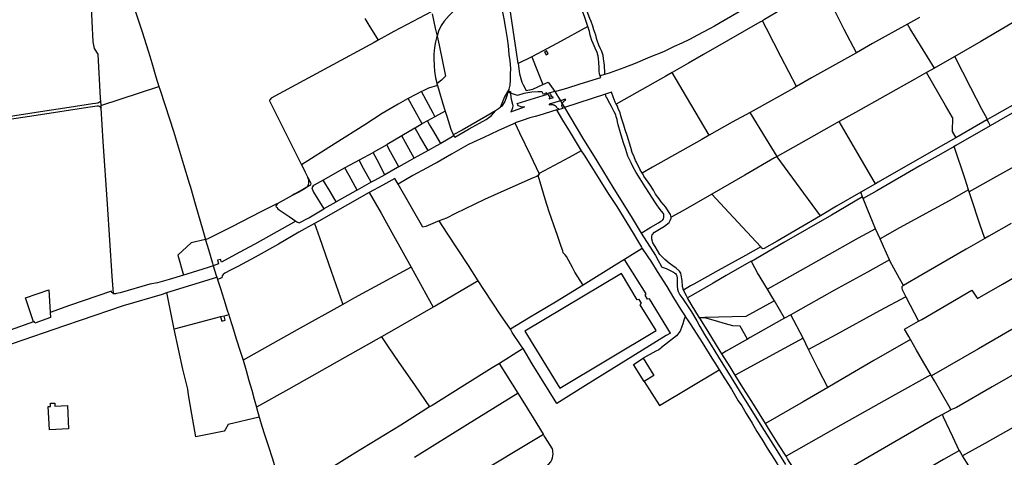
# Model space of a CAD drawing. Header units: inches. Extents: x 210911 to 224988, y 571697 to 586201.
# Tile 260 of 301: x 220269 to 221613, y 582867 to 583465. Entities that reach past the tile are written whole.
import ezdxf

# ---------------------------------------------------------------- set-up
doc = ezdxf.new("R2010")
doc.units = ezdxf.units.IN
doc.header["$MEASUREMENT"] = 0

msp = doc.modelspace()

# ---------------------------------------------------------------- linework, layer by layer
for points in [[(220289.792, 583627.946), (220292.502, 583601.437), (220358.061, 583601.295), (220359.887, 583600.867), (220360.538, 583600.648), (220360.938, 583599.9), (220363.503, 583547.769), (220367.509, 583463.265), (220368.685, 583434.937), (220370.564, 583425.689), (220375.766, 583418.03), (220378.965, 583357.75), (220379.207, 583353.932)], [(221044.7, 583455.984), (221040.111, 583469.448), (221035.461, 583481.209), (221030.306, 583493.058), (221027.913, 583499.69), (221024.321, 583506.835), (221018.837, 583517.35), (221013.424, 583527.485), (221010.074, 583532.873)], [(221364.55, 583510.318), (221341.557, 583497.079), (221309.108, 583478.825), (221285.648, 583465.231), (221283.14, 583463.547)], [(221411.319, 583419.966), (221394.839, 583451.809), (221374.911, 583490.743), (221364.55, 583510.318)], [(220420.64, 583495.587), (220422.679, 583489.839), (220425.663, 583480.449), (220428.572, 583471.639), (220436.201, 583448.258), (220444.23, 583422.455), (220446.481, 583415.096), (220449.216, 583406.021), (220454.923, 583387.214), (220459.162, 583373.856)], [(220922.106, 583506.01), (220924.014, 583497.328), (220926.76, 583482.044), (220929.838, 583466.408), (220932.138, 583452.922), (220934.482, 583439.316), (220935.934, 583429.306), (220936.991, 583417.397), (220938.391, 583408.651), (220939.049, 583398.219), (220938.673, 583390.655), (220938.49, 583382.553), (220938.137, 583375.673), (220936.876, 583370.195)], [(220876.483, 583490.055), (220876.307, 583489.911), (220870.372, 583484.462), (220862.687, 583478.246), (220855.579, 583470.618), (220848.749, 583463.157), (220844.598, 583457.068), (220840.889, 583449.382), (220838.774, 583442.598)], [(220949.425, 583405.312), (220947.274, 583420.903), (220942.794, 583451.093), (220937.958, 583481.897), (220936.17, 583494.141)], [(221040.853, 583483.858), (221044.722, 583473.137), (221047.101, 583467.108), (221048.833, 583462.87), (221050.815, 583456.63), (221052.469, 583451.487), (221054.959, 583444.214), (221056.251, 583439.886), (221056.918, 583437.29), (221059.328, 583430.799), (221061.367, 583425.524), (221062.556, 583423.725), (221063.344, 583421.916), (221064.927, 583416.409), (221065.789, 583411.588), (221066.546, 583406.121), (221066.953, 583401.812), (221067.066, 583398.881), (221067.204, 583395.69), (221067.217, 583391.913), (221067.576, 583389.983)], [(221262.347, 583482.163), (221251.207, 583475.7), (221230.802, 583463.748), (221217.648, 583456.032), (221210.643, 583452.425), (221194.257, 583443.746), (221183.49, 583437.836), (221173.056, 583433.06), (221162.358, 583428.458), (221147.946, 583421.234), (221129.522, 583413.711), (221109.087, 583405.395), (221093.744, 583399.253), (221073.969, 583391.917), (221067.576, 583389.983)], [(220831.472, 583476.397), (220779.868, 583448.914), (220758.489, 583436.995)], [(220832.168, 583473.117), (220836.361, 583453.353), (220838.774, 583442.598)], [(220740.138, 583466.643), (220745.728, 583457.803), (220758.489, 583436.995)], [(221044.7, 583455.984), (221003.08, 583433.2), (220968.329, 583414.464)], [(221061.535, 583388.155), (221060.69, 583390.909), (221060.178, 583394.573), (221059.93, 583399.751), (221059.616, 583406.796), (221059.342, 583412.234), (221058.883, 583415.377), (221057.543, 583420.026), (221054.903, 583426.029), (221052.027, 583432.69), (221050.338, 583436.807), (221048.027, 583444.145), (221046.742, 583449.016), (221044.7, 583455.984)], [(221283.14, 583463.547), (221282.604, 583463.187), (221279.343, 583461.741), (221236.599, 583437.207), (221202.573, 583417.709), (221182.13, 583405.675), (221169.171, 583398.165), (221159.791, 583392.871)], [(221329.622, 583373.752), (221308.835, 583413.9), (221288.804, 583452.931), (221283.14, 583463.547)], [(221481.121, 583458.905), (221433.279, 583432.316), (221411.319, 583419.966)], [(221497.603, 583468.065), (221481.121, 583458.905)], [(221517.914, 583398.805), (221498.651, 583429.898), (221484.709, 583452.623), (221481.121, 583458.905)], [(221634.593, 583466.692), (221581.151, 583435.413), (221545.498, 583414.767)], [(220838.774, 583442.598), (220838.635, 583442.154), (220836.488, 583434.627), (220835.292, 583426.903), (220834.364, 583418.06), (220834.216, 583412.699)], [(220838.774, 583442.598), (220841.502, 583430.436), (220850.531, 583387.698), (220844.898, 583382.406), (220838.719, 583377.275)], [(220758.489, 583436.995), (220753.105, 583433.993), (220690.819, 583399.979), (220612.419, 583357.655), (220610.988, 583356.193), (220610.286, 583355.332), (220610.05, 583354.302), (220629.548, 583314.876), (220634.872, 583304.294)], [(221782.783, 583439.096), (221767.763, 583430.537), (221677.212, 583378.09), (221600.074, 583334.33), (221590.128, 583328.598)], [(220988.412, 583422.601), (220985.626, 583421.082), (220987.607, 583417.242), (220990.529, 583418.696), (220988.412, 583422.601)], [(221411.319, 583419.966), (221350.244, 583385.619), (221329.622, 583373.752)], [(221545.498, 583414.767), (221519.311, 583399.602), (221517.914, 583398.805)], [(221582.745, 583342.888), (221567.697, 583372.014), (221545.498, 583414.767)], [(220834.216, 583412.699), (220834.737, 583402.055), (220835.364, 583394.516), (220836.569, 583385.564), (220838.327, 583378.635), (220838.719, 583377.275)], [(220968.329, 583414.464), (220967.122, 583413.814), (220949.425, 583405.312)], [(220949.425, 583405.312), (220951.428, 583390.867), (220954.713, 583379.896), (220956.576, 583376.044), (220960.324, 583368.207), (220969.682, 583370.314), (220976.517, 583373.427), (220983.363, 583376.324)], [(220968.329, 583414.464), (220975.809, 583394.799), (220983.363, 583376.324)], [(220999.575, 583366.974), (221015.826, 583371.688), (221034.098, 583377.198), (221062.219, 583385.923), (221061.535, 583388.155)], [(221067.576, 583389.983), (221061.535, 583388.155)], [(221159.791, 583392.871), (221151.273, 583388.063), (221111.356, 583365.426), (221083.556, 583349.413)], [(221210.497, 583307.185), (221185.19, 583349.854), (221159.791, 583392.871)], [(221507.249, 583392.726), (221491.248, 583383.605), (221409.871, 583338.114), (221387.914, 583325.811)], [(221517.914, 583398.805), (221507.249, 583392.726)], [(221539.554, 583336.817), (221533.161, 583347.942), (221507.249, 583392.726)], [(221717.403, 583391.217), (221680.59, 583369.855), (221605.727, 583326.713), (221594.038, 583320.042)], [(220839.291, 583375.293), (220827.149, 583371.43), (220819.862, 583367.856), (220817.66, 583366.722)], [(220838.719, 583377.275), (220839.291, 583375.293)], [(220839.291, 583375.293), (220841.556, 583367.442), (220846.664, 583350.107), (220849.767, 583340.2)], [(220983.363, 583376.324), (220990.513, 583379.507), (220999.575, 583366.974)], [(220379.61, 583347.713), (220459.162, 583373.856)], [(220459.162, 583373.856), (220460.826, 583368.612), (220473.665, 583329.485), (220478.855, 583312.65)], [(220817.66, 583366.722), (220809.781, 583362.666), (220799.561, 583357.444)], [(220835.806, 583332.484), (220835.564, 583332.985), (220833.415, 583337.177), (220817.66, 583366.722)], [(220935.368, 583367.433), (220931.019, 583359.465), (220928.002, 583353.042), (220925.116, 583345.138)], [(220935.547, 583365.763), (220933.959, 583360.863), (220931.21, 583353.322), (220927.308, 583346.917), (220925.116, 583345.138)], [(220936.876, 583370.195), (220935.368, 583367.433)], [(220935.368, 583367.433), (220935.974, 583367.082)], [(220935.974, 583367.082), (220935.547, 583365.763)], [(220939.247, 583364.564), (220935.547, 583365.763)], [(220936.876, 583370.195), (220936.611, 583369.046), (220935.974, 583367.082)], [(220935.974, 583367.082), (220936.04, 583367.044), (220939.264, 583366.847), (220939.21, 583365.088), (220939.247, 583364.564)], [(220948.572, 583361.542), (220939.247, 583364.564)], [(220939.247, 583364.564), (220939.655, 583358.815), (220940.048, 583356.26), (220941.846, 583349.79), (220942.189, 583347.264)], [(220939.543, 583339.343), (220958.248, 583345.886), (220956.898, 583345.561), (220954.689, 583345.635), (220952.313, 583346.311), (220950.172, 583347.538), (220949.139, 583348.671), (220948.148, 583350.465), (220983.832, 583361.265), (220989.882, 583363.157), (220990.537, 583362.424), (220992.606, 583359.019), (220992.013, 583356.914), (220997.616, 583358.623), (220995.992, 583359.775), (220993.893, 583363.297), (220992.727, 583364.988)], [(220989.025, 583363.914), (220988.296, 583365.066), (220984.149, 583362.895), (220982.631, 583365.792), (220981.21, 583366.36), (220976.218, 583366.72), (220968.151, 583366.241), (220957.464, 583364.412), (220948.572, 583361.542)], [(220992.727, 583364.988), (220989.025, 583363.914)], [(220999.575, 583366.974), (220992.727, 583364.988)], [(220999.575, 583366.974), (221007.128, 583354.385)], [(221068.858, 583363.445), (221012.791, 583344.946)], [(221083.556, 583349.413), (221081.839, 583352.146), (221079.225, 583359.577), (221076.874, 583366.089), (221068.858, 583363.445)], [(221117.662, 583173.397), (221130.748, 583181.454), (221141.369, 583187.581), (221144.414, 583189.624), (221146.012, 583190.809), (221146.98, 583191.495), (221147.95, 583192.926), (221148.448, 583194.726), (221148.556, 583196.858), (221148.524, 583199.008), (221148.131, 583200.284), (221145.256, 583203.569), (221142.27, 583207.354), (221138.797, 583212.111), (221135.946, 583216.08), (221128.75, 583227.597), (221122.835, 583236.876), (221116.098, 583247.681), (221110.779, 583256.432), (221106.601, 583263.436), (221103.608, 583269.376), (221099.479, 583278.759), (221096.402, 583287.846), (221092.932, 583298.209), (221089.412, 583310.58), (221086.035, 583321.246), (221085.307, 583325.508), (221084.545, 583328.745), (221083.392, 583332.313), (221082.72, 583335.109), (221080.527, 583339.315), (221078.324, 583343.923), (221076.88, 583346.238), (221074.828, 583350.427), (221072.57, 583354.813), (221071.09, 583357.79), (221069.888, 583359.248), (221068.858, 583363.445)], [(221329.622, 583373.752), (221326.029, 583371.685), (221266.244, 583338.425)], [(220379.207, 583353.932), (220378.954, 583353.405), (220378.144, 583352.265), (220376.755, 583351.561), (220375.227, 583350.885), (220372.703, 583350.73), (220368.327, 583349.878), (220336.615, 583345), (220297.352, 583339.334), (220247.927, 583331.582), (220172.801, 583320.574), (220107.593, 583310.601), (220100.554, 583309.621), (220094.961, 583309.624), (220087.97, 583310.171), (220079.8, 583311.189), (220073.981, 583312.512), (220050.26, 583319.462), (220046.262, 583320.64)], [(220379.207, 583353.932), (220379.61, 583347.713)], [(220379.61, 583347.713), (220379.83, 583344.127)], [(220799.561, 583357.444), (220798.547, 583356.926), (220785.546, 583349.536), (220763.874, 583336.789), (220740.112, 583321.6), (220699.743, 583296.1), (220653.708, 583266.855)], [(220818.275, 583322.554), (220808.944, 583340.283), (220799.561, 583357.444)], [(220942.189, 583347.264), (220942.197, 583347.204)], [(221007.128, 583354.385), (220991.678, 583349.831), (220992.058, 583348.667), (220994.519, 583349.246)], [(220994.519, 583349.246), (220995.126, 583349.241), (220995.732, 583349.196), (220996.334, 583349.11), (220996.928, 583348.984), (220997.513, 583348.819), (220998.085, 583348.614), (220998.642, 583348.371), (220999.181, 583348.092)], [(220999.181, 583348.092), (220999.631, 583347.832), (221000.062, 583347.54), (221000.471, 583347.22), (221000.857, 583346.871), (221001.218, 583346.496), (221001.551, 583346.097), (221001.856, 583345.676), (221002.13, 583345.234)], [(221013.105, 583354.484), (221014.423, 583355.19), (221013.86, 583356.369), (221007.128, 583354.385)], [(221007.128, 583354.385), (221009.663, 583350.159)], [(221009.369, 583347.356), (221009.36, 583347.824), (221009.374, 583348.291), (221009.411, 583348.757), (221009.471, 583349.221), (221009.553, 583349.681), (221009.657, 583350.137), (221009.663, 583350.159)], [(221010.342, 583344.214), (221009.969, 583345.009), (221009.696, 583345.771), (221009.495, 583346.556), (221009.369, 583347.356)], [(221009.663, 583350.159), (221009.784, 583350.587), (221009.932, 583351.031)], [(221009.663, 583350.159), (221012.791, 583344.946)], [(221009.932, 583351.031), (221010.189, 583351.571), (221010.491, 583352.086), (221010.835, 583352.574), (221011.221, 583353.031), (221011.643, 583353.454), (221012.101, 583353.838), (221012.589, 583354.183), (221013.105, 583354.484)], [(221119.07, 583255.401), (221115.696, 583260.771), (221110.883, 583270.177), (221109.717, 583272.66), (221107.97, 583277.5), (221105.233, 583283.4), (221103.432, 583290.449), (221098.245, 583306.878), (221095.707, 583314.471), (221093.644, 583320.75), (221091.381, 583327.767), (221089.925, 583333.859), (221088.925, 583337.753), (221086.145, 583343.773), (221084.537, 583347.852), (221083.556, 583349.413)], [(220379.83, 583344.127), (220378.774, 583345.791), (220377.077, 583346.714), (220374.777, 583346.948), (220362.131, 583345.047), (220291.328, 583334.352), (220224.276, 583324.144), (220144.623, 583312.112), (220099.229, 583305.514), (220094.02, 583305.555), (220088.094, 583306.06), (220082.641, 583306.759), (220076.5, 583308.061), (220069.768, 583309.598), (220045.996, 583317.082)], [(220379.83, 583344.127), (220382.706, 583298.83), (220388.491, 583213.097), (220394.857, 583114.496), (220396.756, 583090.867)], [(220849.767, 583340.2), (220835.806, 583332.484)], [(220849.767, 583340.2), (220851.985, 583333.119), (220857.749, 583315.277), (220860.614, 583308.275), (220861.04, 583307.631)], [(220918.601, 583340.319), (220905.345, 583332.918), (220872.993, 583314.023), (220861.04, 583307.631)], [(220861.919, 583306.3), (220863.209, 583304.348), (220882.756, 583315.789), (220905.65, 583328.706), (220913.089, 583334.293), (220918.601, 583340.319)], [(220925.116, 583345.138), (220922.816, 583343.271), (220918.618, 583340.337), (220918.601, 583340.319)], [(220942.197, 583347.204), (220941.887, 583344.486), (220941.048, 583341.86), (220940.028, 583339.891), (220939.543, 583339.343)], [(221002.142, 583341.764), (220977.923, 583334.112), (220972.65, 583332.817), (220965.404, 583330.811), (220956.333, 583327.877), (220946.95, 583324.493), (220945.329, 583323.643)], [(221002.13, 583345.234), (221002.778, 583344.123), (221003.665, 583344.57), (221004.659, 583342.516)], [(221002.142, 583341.764), (221004.659, 583342.516)], [(221002.142, 583341.764), (221002.49, 583341.082), (221010.176, 583327.648), (221020.534, 583310.923), (221035.7, 583286.062)], [(221004.659, 583342.516), (221010.342, 583344.214)], [(221010.342, 583344.214), (221012.791, 583344.946)], [(221012.791, 583344.946), (221037.609, 583303.847), (221057.115, 583272.257), (221080.279, 583234.086), (221103.64, 583196.121), (221117.662, 583173.397)], [(221266.244, 583338.425), (221241.832, 583324.839), (221210.497, 583307.185)], [(221302.94, 583278.112), (221288.575, 583301.993), (221266.244, 583338.425)], [(221542.554, 583331.596), (221539.554, 583336.817)], [(221590.128, 583328.598), (221582.745, 583342.888)], [(220945.329, 583323.643), (220942.407, 583322.111), (220930.709, 583317.284), (220921.667, 583313.145), (220902.653, 583304.261), (220888.563, 583297.828), (220880.803, 583293.881), (220858.724, 583281.325), (220839.189, 583269.957), (220835.515, 583268.159), (220824.222, 583262.398), (220805.944, 583252.226), (220785.59, 583240.439)], [(220818.275, 583322.554), (220809.112, 583316.967)], [(220825.853, 583327.007), (220818.92, 583323.06), (220818.275, 583322.554)], [(220835.806, 583332.484), (220825.853, 583327.007)], [(220843.871, 583296.092), (220833.165, 583314.716), (220828.569, 583322.053), (220825.853, 583327.007)], [(220978.387, 583254.722), (220966.634, 583279.124), (220951.708, 583310.002), (220945.329, 583323.643)], [(221387.914, 583325.811), (221332.402, 583294.707), (221302.94, 583278.112)], [(221437.34, 583240.972), (221413.333, 583282.302), (221387.914, 583325.811)], [(221542.554, 583331.596), (221541.882, 583312.354)], [(221589.521, 583328.248), (221555.685, 583308.748)], [(221750.136, 583333.338), (221731.616, 583323.164), (221651.934, 583278.216), (221598.408, 583248.375), (221565.458, 583229.798)], [(221590.128, 583328.598), (221589.521, 583328.248)], [(221589.521, 583328.248), (221589.994, 583327.393), (221591.097, 583325.393), (221594.038, 583320.042)], [(220478.855, 583312.65), (220492.775, 583267.365), (220500.398, 583241.753), (220502.002, 583236.169)], [(220809.112, 583316.967), (220808.62, 583316.667), (220790.861, 583306.512)], [(220826.488, 583286.271), (220815.247, 583305.417), (220809.112, 583316.967)], [(220861.04, 583307.631), (220861.919, 583306.3)], [(221210.497, 583307.185), (221200.187, 583301.376), (221133.175, 583263.429), (221119.07, 583255.401)], [(221541.882, 583312.354), (221546.896, 583303.683)], [(221594.038, 583320.042), (221547.204, 583293.314), (221544.608, 583291.822)], [(221555.685, 583308.748), (221546.896, 583303.683)], [(220634.872, 583304.294), (220653.708, 583266.855)], [(220770.206, 583294.153), (220751.416, 583283.542)], [(220790.861, 583306.512), (220770.604, 583294.378), (220770.206, 583294.153)], [(220786.809, 583264.013), (220775.443, 583284.712), (220770.206, 583294.153)], [(220807.656, 583275.638), (220795.676, 583297.142), (220790.861, 583306.512)], [(220843.871, 583296.092), (220838.263, 583292.92), (220826.488, 583286.271)], [(220861.919, 583306.3), (220843.871, 583296.092)], [(221546.896, 583303.683), (221519.9, 583288.125), (221441.103, 583243.158), (221437.34, 583240.972)], [(220751.416, 583283.542), (220751.08, 583283.352), (220732.281, 583273.007)], [(220767.519, 583253.197), (220756.95, 583273.449), (220751.416, 583283.542)], [(220826.488, 583286.271), (220807.656, 583275.638)], [(221035.7, 583286.062), (221019.24, 583276.895), (220978.387, 583254.722)], [(221035.7, 583286.062), (221039.547, 583279.763), (221051.756, 583260.533), (221061.006, 583245.569), (221071.702, 583229.034), (221084.334, 583209.753), (221097.843, 583187.48), (221106.655, 583173.169), (221112.602, 583163.429), (221117.747, 583154.413), (221118.962, 583152.621)], [(221544.608, 583291.822), (221526.397, 583281.352), (221497.971, 583265.426), (221439.006, 583231.192), (221420.624, 583220.563)], [(221564.538, 583232.529), (221559.656, 583247.025), (221544.608, 583291.822)], [(220653.708, 583266.855), (220657.268, 583259.778), (220658.739, 583256.797)], [(220732.281, 583273.007), (220712.957, 583262.417)], [(220749.08, 583242.851), (220738.45, 583261.645), (220732.281, 583273.007)], [(220807.656, 583275.638), (220801.178, 583271.98), (220786.809, 583264.013)], [(221302.94, 583278.112), (221299.736, 583276.307), (221258.856, 583252.783), (221213.942, 583226.87)], [(221362.303, 583197.277), (221339.528, 583227.994), (221303.094, 583277.855), (221302.94, 583278.112)], [(220658.739, 583256.797), (220662.324, 583249.534)], [(220712.957, 583262.417), (220683.439, 583245.663)], [(220729.574, 583231.934), (220718.773, 583251.981), (220712.957, 583262.417)], [(220767.519, 583253.197), (220753.521, 583245.337), (220749.08, 583242.851)], [(220786.809, 583264.013), (220784.801, 583262.9), (220767.519, 583253.197)], [(220978.387, 583254.722), (220978.07, 583254.55), (220976.805, 583252.068), (220976.712, 583251.993)], [(221158.451, 583195.348), (221158.459, 583195.433), (221157.566, 583199.028), (221154.873, 583203.121), (221151.05, 583209.035), (221147.949, 583212.576), (221144.771, 583215.954), (221141.834, 583220.162), (221137.057, 583226.474), (221134.401, 583232.337), (221129.448, 583240.071), (221121.334, 583251.325), (221119.189, 583255.211), (221119.07, 583255.401)], [(220662.324, 583249.534), (220665.812, 583242.467), (220666.275, 583240.81), (220665.941, 583239.677), (220664.961, 583238.649), (220663.14, 583237.519), (220658.595, 583234.394), (220649.953, 583229.521), (220641.207, 583224.713)], [(220644.715, 583226.926), (220650.08, 583230.311), (220654.945, 583233.071), (220660.973, 583236.475), (220662.482, 583237.617), (220663.527, 583240.011), (220663.953, 583241.914), (220663.866, 583243.903), (220663.592, 583245.896), (220662.324, 583249.534)], [(220683.439, 583245.663), (220671.199, 583239.143), (220669.596, 583238.159), (220668.566, 583236.707), (220667.993, 583235.488), (220668.114, 583233.843), (220670.35, 583229.518), (220684.397, 583206.444)], [(220700.951, 583215.982), (220692.72, 583230.226), (220683.439, 583245.663)], [(220749.08, 583242.851), (220729.574, 583231.934)], [(220785.59, 583240.439), (220781.145, 583248.143), (220764.79, 583239.002), (220746.248, 583228.762)], [(220841.838, 583190.167), (220836.361, 583187.972), (220823.57, 583182.615), (220819.557, 583181.573), (220785.59, 583240.439)], [(220976.712, 583251.993), (220974.972, 583250.596), (220970.165, 583249.132), (220929.976, 583230.99), (220903.471, 583219.471), (220864.034, 583200.182), (220851.524, 583194.049), (220841.838, 583190.167)], [(221038.092, 583102.299), (221027.133, 583120.108), (221023.599, 583126.531), (221018.07, 583136.422), (221015.592, 583141.605), (221013.61, 583143.727), (221012.268, 583145.201), (221011.174, 583146.36), (221010.383, 583149.113), (221008.466, 583155.174), (221003.156, 583170.073), (220998.344, 583184.341), (220992.087, 583202.613), (220986.582, 583219.737), (220979.578, 583243.074), (220976.712, 583251.993)], [(221437.34, 583240.972), (221417.161, 583229.247)], [(220502.002, 583236.169), (220508.552, 583213.362), (220518.939, 583177.47), (220522.707, 583164.675)], [(220644.715, 583226.926), (220641.207, 583224.713)], [(220746.248, 583228.762), (220716.737, 583212.148), (220677.613, 583189.933), (220671.474, 583186.534)], [(220729.574, 583231.934), (220728.068, 583231.091), (220700.951, 583215.982)], [(220746.248, 583228.762), (220762.357, 583200.647), (220779.504, 583170.165), (220803.42, 583126.702)], [(221213.942, 583226.87), (221174.226, 583203.956), (221158.451, 583195.348)], [(221280.681, 583154.635), (221237.025, 583201.555), (221213.942, 583226.87)], [(221417.161, 583229.247), (221384.101, 583210.038), (221362.303, 583197.277)], [(221419.727, 583222.813), (221417.161, 583229.247)], [(221564.538, 583232.529), (221538.111, 583217.645), (221470.335, 583180.503), (221443.664, 583165.77)], [(221565.458, 583229.798), (221564.538, 583232.529)], [(221586.635, 583166.02), (221579.811, 583185.754), (221568.153, 583221.796), (221565.458, 583229.798)], [(220620.31, 583213.224), (220620.24, 583213.354), (220598.187, 583202.476), (220558.595, 583182.117), (220527.766, 583166.675), (220522.806, 583164.339)], [(220620.31, 583213.224), (220619.089, 583211.366), (220618.89, 583209.673), (220619.907, 583208.352), (220621.477, 583206.622), (220623.324, 583205.06), (220636.823, 583196.288), (220645.833, 583189.875)], [(220641.207, 583224.713), (220620.31, 583213.224)], [(220700.951, 583215.982), (220700.571, 583215.771), (220684.397, 583206.444)], [(221419.727, 583222.813), (221377.238, 583198.176), (221312.387, 583160.603), (221268.229, 583134.789)], [(221420.624, 583220.563), (221419.727, 583222.813)], [(221437.61, 583179.425), (221433.242, 583189.34), (221426.999, 583204.578), (221420.624, 583220.563)], [(220645.833, 583189.875), (220647.275, 583188.849), (220650.751, 583187.552), (220663.615, 583194.473), (220684.397, 583206.444)], [(220645.833, 583189.875), (220589.818, 583158.245), (220568.821, 583146.735), (220544.642, 583133.921), (220543.356, 583137.595), (220539.056, 583136.259), (220540.363, 583131.45), (220533.123, 583128.807)], [(220671.474, 583186.534), (220650.312, 583174.818), (220622.379, 583158.463), (220590.463, 583140.603), (220566.94, 583127.932), (220556.778, 583122.781), (220549.022, 583118.633), (220546.678, 583116.707), (220545.659, 583114.853), (220545.001, 583112.185), (220539.187, 583110.144)], [(220671.474, 583186.534), (220678.264, 583167.546), (220694.163, 583121.623), (220710.378, 583075.993)], [(220895.138, 583108.344), (220881.76, 583128.987), (220852.43, 583173.577), (220841.838, 583190.167)], [(221175.159, 583095.463), (221174.096, 583100.458), (221173.232, 583108.655), (221172.203, 583116.184), (221171.699, 583118.703), (221169.779, 583121.59), (221165.262, 583125.498), (221160.867, 583128.505), (221155.893, 583132.18), (221149.713, 583137.514), (221145.078, 583142.122), (221143.097, 583144.244), (221136.659, 583155.157), (221133.6, 583160.266), (221131.886, 583165.388), (221131.972, 583169.268), (221132.47, 583171.068), (221135.834, 583174.847), (221142.726, 583178.954), (221146.901, 583181.608), (221149.222, 583182.85), (221155.569, 583187.908), (221157.166, 583190.78), (221158.314, 583193.963), (221158.451, 583195.348)], [(221362.303, 583197.277), (221302.974, 583162.543), (221285.439, 583152.369), (221283.718, 583152.086), (221282.374, 583152.816), (221280.681, 583154.635)], [(221622.621, 583186.583), (221592.194, 583169.22), (221586.635, 583166.02)], [(221117.662, 583173.397), (221120.886, 583168.173), (221129.693, 583154.062), (221136.879, 583142.946), (221140.748, 583135.969), (221144.742, 583128.833), (221145.439, 583127.464), (221146.176, 583126.919), (221151.789, 583125.027), (221154.374, 583123.664), (221161.476, 583120.081), (221164.196, 583118.158), (221165.311, 583116.94), (221166.018, 583115.169), (221166.666, 583111.689), (221166.56, 583106.181), (221166.509, 583100.895), (221166.89, 583096.846), (221167.952, 583093.717), (221170.497, 583089.098), (221174.207, 583083.684), (221185.996, 583065.99), (221193.37, 583053.793), (221197.687, 583045.762), (221204.141, 583034.989), (221213.099, 583020.461), (221223.269, 583004.073), (221240.22, 582975.999), (221254.824, 582952.385), (221285.48, 582903.748), (221300.267, 582880.18), (221314.616, 582857.265)], [(221437.61, 583179.425), (221413.792, 583166.32), (221366.848, 583140.136), (221309.299, 583107.966), (221289.789, 583096.988)], [(221443.664, 583165.77), (221440.712, 583172.384), (221437.61, 583179.425)], [(220522.707, 583164.675), (220503.061, 583160.044), (220485.05, 583143.416), (220492.445, 583115.965)], [(220522.707, 583164.675), (220522.806, 583164.339)], [(220522.806, 583164.339), (220526.723, 583151.038), (220532.029, 583132.221), (220533.123, 583128.807)], [(221456.404, 583136.96), (221448.475, 583154.993), (221443.664, 583165.77)], [(221586.635, 583166.02), (221561.103, 583151.32), (221500.786, 583116.531), (221475.763, 583102.035)], [(221118.962, 583152.621), (221094.927, 583137.515)], [(221118.962, 583152.621), (221125.838, 583142.475), (221131.781, 583133.68), (221139.485, 583121.13), (221152.455, 583100.35), (221161.835, 583085.028), (221171.284, 583069.327), (221173.844, 583065.364)], [(221280.681, 583154.635), (221259.906, 583143.024), (221222.414, 583122.275), (221189.167, 583103.801), (221184.944, 583101.467), (221175.159, 583095.463)], [(221094.927, 583137.515), (221084.423, 583130.913), (221038.092, 583102.299)], [(221157.363, 583036.857), (221128.754, 583083.495), (221126.148, 583083.231), (221123.041, 583088.66), (221124.098, 583090.595), (221094.927, 583137.515)], [(221268.229, 583134.789), (221268.049, 583134.684), (221267.778, 583135.059), (221233.633, 583115.518), (221215.847, 583104.916), (221188.828, 583089.768), (221180.644, 583085.133)], [(221289.789, 583096.988), (221276.489, 583119.158), (221269.222, 583132.744), (221268.229, 583134.789)], [(221456.404, 583136.96), (221426.32, 583120.194), (221381.61, 583095.491), (221328.316, 583065.193), (221321.67, 583061.609)], [(221475.763, 583102.035), (221470.182, 583111.502), (221462.401, 583125.577), (221457.581, 583134.441), (221456.404, 583136.96)], [(220533.123, 583128.807), (220526.34, 583126.331), (220497.005, 583117.386), (220492.445, 583115.965)], [(220533.123, 583128.807), (220537.426, 583115.395), (220538.189, 583113.118)], [(220803.42, 583126.702), (220726.298, 583084.796), (220710.378, 583075.993)], [(220803.42, 583126.702), (220833.504, 583072.167)], [(221496.058, 583052.99), (221500.457, 583055.503), (221568.962, 583095.676), (221575.234, 583085.784), (221576.598, 583084.25), (221610.727, 583103.65), (221650.971, 583126.929)], [(221776.484, 583130.357), (221669.178, 583068.011), (221578.046, 583015.489), (221513.848, 582978.217)], [(221866.878, 583120.189), (221822.409, 583094.244), (221773.664, 583066.128), (221725.114, 583038.217), (221696.892, 583021.352), (221642.819, 582990.03), (221596.471, 582963.319), (221547.845, 582935.245), (221540.322, 582931.762)], [(220492.445, 583115.965), (220473.204, 583109.967), (220457.303, 583105.379), (220446.752, 583103.829), (220406.049, 583091.859), (220401.258, 583090.776), (220400.009, 583090.355), (220398.644, 583090.315), (220397.305, 583090.596), (220396.756, 583090.867)], [(220469.964, 583092.106), (220538.189, 583113.118)], [(220538.189, 583113.118), (220539.187, 583110.144)], [(220539.187, 583110.144), (220543.304, 583097.798), (220547.882, 583083.242), (220552.292, 583068.023)], [(220895.138, 583108.344), (220836.254, 583073.744), (220833.504, 583072.167)], [(220938.989, 583042.094), (220938.222, 583043.47), (220926.529, 583060.523), (220902.795, 583096.53), (220895.138, 583108.344)], [(221006.477, 582961.368), (221137.914, 583040.34), (221115.925, 583075.627), (221117.722, 583077.76), (221114.586, 583082.707), (221112.224, 583082.327), (221090.589, 583118.16), (220958.876, 583039.575), (221006.477, 582961.368)], [(220232.803, 583013.272), (220258.985, 583022.423), (220330.848, 583047.219), (220352.148, 583054.351), (220410.617, 583074.412), (220463.867, 583090.17), (220469.964, 583092.106)], [(220287.919, 583052.29), (220277.06, 583085.19), (220308.996, 583096.11), (220310.638, 583065.134)], [(220396.756, 583090.867), (220396.428, 583091.038), (220395.66, 583091.605), (220395.02, 583092.306), (220394.528, 583093.933), (220336.996, 583074.713), (220310.638, 583065.134)], [(220480.021, 583042.243), (220469.964, 583092.106)], [(221038.092, 583102.299), (221000.485, 583079.231), (220963.788, 583057.216), (220938.989, 583042.094)], [(221180.644, 583085.133), (221179.237, 583087.524), (221175.164, 583095.441), (221175.159, 583095.463)], [(221299.289, 583081.026), (221297.171, 583084.684), (221289.789, 583096.988)], [(221475.763, 583102.035), (221474.532, 583101.322), (221473.4, 583099.968), (221473.217, 583098.416), (221474.015, 583096.205), (221479.031, 583086.372)], [(221197.252, 583057.896), (221185.697, 583076.551), (221180.644, 583085.133)], [(221299.289, 583081.026), (221297.737, 583080.16), (221260.488, 583059.367), (221204.628, 583058.068), (221197.252, 583057.896)], [(221313.184, 583057.032), (221299.289, 583081.026)], [(221479.031, 583086.372), (221443.038, 583067.137), (221383.311, 583034.452), (221346.013, 583014.508)], [(221479.031, 583086.372), (221496.058, 583052.99)], [(220310.638, 583065.134), (220311.018, 583057.972)], [(220552.292, 583068.023), (220554.372, 583061.67)], [(220710.378, 583075.993), (220647.982, 583041.489), (220573.952, 582999.998)], [(220833.504, 583072.167), (220776.605, 583039.534), (220762.961, 583031.853)], [(221173.844, 583065.364), (221177.405, 583059.852), (221177.551, 583059.629)], [(220287.919, 583052.29), (220218.63, 583027.449)], [(220289.67, 583050.199), (220288.552, 583052.517), (220287.919, 583052.29)], [(220311.018, 583057.972), (220289.67, 583050.199)], [(220543.16, 583058.814), (220480.021, 583042.243)], [(220543.16, 583058.814), (220544.923, 583052.914), (220549.751, 583054.283), (220548.233, 583060.106)], [(220548.233, 583060.106), (220543.16, 583058.814)], [(220554.372, 583061.67), (220548.233, 583060.106)], [(220554.372, 583061.67), (220554.903, 583060.047), (220559.284, 583046.974), (220565.082, 583027.727), (220569.548, 583013.447)], [(221177.551, 583059.629), (221175.796, 583054.272), (221174.439, 583049.411), (221173.075, 583045.722), (221170.944, 583039.497), (221165.503, 583033.279), (221145.294, 583017.345), (221143.733, 583015.991), (221141.407, 583013.847), (221137.521, 583012.292), (221120.22, 583002.388)], [(221177.551, 583059.629), (221182.358, 583052.298)], [(221182.358, 583052.298), (221185.068, 583048.165), (221200.716, 583023.895), (221213.897, 583002.719), (221221.141, 582991.137)], [(221197.255, 583057.891), (221197.252, 583057.896)], [(221227.664, 583008.393), (221225.178, 583012.257), (221208.76, 583039.221), (221198.483, 583055.908), (221197.255, 583057.891)], [(221262.744, 583028.58), (221252.498, 583046.219), (221242.702, 583046.602), (221232.499, 583049.607), (221218.961, 583053.435), (221204.49, 583057.602), (221200.804, 583057.829), (221199.326, 583057.829), (221197.255, 583057.891)], [(221313.184, 583057.032), (221309.039, 583054.796), (221266.366, 583030.625), (221262.744, 583028.58)], [(221321.67, 583061.609), (221313.184, 583057.032)], [(221338.516, 583029.703), (221338.429, 583029.878), (221321.67, 583061.609)], [(221485.389, 583028.087), (221483.063, 583032.212), (221477.052, 583042.131), (221496.058, 583052.99)], [(220596.079, 582921.759), (220553.667, 582912.129), (220549.45, 582904.606), (220548.145, 582902.613), (220509.411, 582894.984), (220503.88, 582926.185), (220499.538, 582952.248), (220498.611, 582960.102), (220491.746, 582987.724), (220480.021, 583042.243)], [(220956.279, 583015.647), (220956.164, 583015.84), (220953.827, 583019.319), (220941.481, 583037.622), (220938.989, 583042.094)], [(221855.663, 583042.645), (221810.134, 583015.604), (221758.652, 582985.15), (221719.44, 582962.43), (221668.52, 582932.854), (221635.668, 582913.846), (221586.755, 582886.007), (221556.107, 582868.926)], [(220762.961, 583031.853), (220712.838, 583003.636), (220636.455, 582960.215), (220592.269, 582935.628)], [(220762.961, 583031.853), (220772.89, 583016.518), (220785.709, 582997.844), (220808.783, 582964.976), (220828.657, 582935.869)], [(221157.363, 583036.857), (221151.71, 583033.365), (221096.676, 582999.468), (221067.658, 582981.438), (221041.267, 582965.301), (221002.245, 582940.557), (220968.742, 582994.649), (220956.279, 583015.647)], [(221262.744, 583028.58), (221233.601, 583012.122), (221227.664, 583008.393)], [(221338.516, 583029.703), (221286.594, 583001.525), (221245.885, 582979.532)], [(221346.013, 583014.508), (221338.516, 583029.703)], [(221485.389, 583028.087), (221435.261, 582999.236), (221382.259, 582968.504), (221372.192, 582962.649)], [(221512.783, 582979.963), (221511.82, 582981.54), (221503.4, 582996.262), (221493.569, 583013.582), (221485.389, 583028.087)], [(220569.548, 583013.447), (220573.952, 582999.998)], [(220956.279, 583015.647), (220924.134, 582995.411)], [(221372.192, 582962.649), (221359.049, 582988.088), (221346.013, 583014.508)], [(220573.952, 582999.998), (220574.051, 582999.696), (220577.995, 582985.588), (220581.826, 582971.978), (220585.87, 582958.716), (220589.178, 582946.742), (220592.269, 582935.628)], [(221121.483, 582970.714), (221107.013, 582994.026), (221120.22, 583002.388)], [(221120.22, 583002.388), (221134.581, 582979.088), (221121.483, 582970.714)], [(221245.885, 582979.532), (221239.177, 582990.499), (221227.664, 583008.393)], [(220924.134, 582995.411), (220914.196, 582989.155), (220872.686, 582963.446), (220831.975, 582937.957), (220828.657, 582935.869)], [(220949.499, 582954.669), (220924.134, 582995.411)], [(221121.483, 582970.714), (221142.573, 582937.673), (221223.927, 582986.682)], [(221221.141, 582991.137), (221223.927, 582986.682)], [(221223.927, 582986.682), (221231.782, 582974.123), (221240.628, 582960.094), (221250.137, 582944.414), (221255.036, 582937.2), (221260.998, 582926.858), (221268.956, 582913.792), (221275.463, 582902.499), (221282.096, 582891.791), (221289.676, 582879.399), (221299.354, 582864.185), (221303.182, 582858.07), (221309.208, 582847.548), (221315.943, 582835.924)], [(221287.118, 582913.392), (221270.712, 582939.613), (221254.168, 582965.991), (221245.885, 582979.532)], [(221512.783, 582979.963), (221460.528, 582950.749), (221390.2, 582911.134), (221315.235, 582868.505)], [(221513.848, 582978.217), (221512.783, 582979.963)], [(221540.322, 582931.762), (221539.408, 582934.295), (221529.058, 582952.306), (221517.934, 582971.523), (221513.848, 582978.217)], [(221372.192, 582962.649), (221338.552, 582943.082), (221287.118, 582913.392)], [(220949.499, 582954.669), (220880.446, 582911.818), (220808.174, 582866.805)], [(220984.118, 582898.405), (220984.024, 582898.6), (220970.374, 582920.89), (220954.09, 582947.295), (220949.499, 582954.669)], [(220317.007, 582936.935), (220334.252, 582937.783), (220335.817, 582905.946), (220309.623, 582904.658), (220308.058, 582936.486), (220311.187, 582936.639), (220310.979, 582940.871), (220316.799, 582941.177), (220317.007, 582936.935)], [(220592.269, 582935.628), (220592.353, 582935.327), (220596.079, 582921.759)], [(220828.657, 582935.869), (220789.268, 582911.073), (220726.689, 582872.632), (220675.524, 582840.739), (220640.372, 582818.942)], [(221540.322, 582931.762), (221539.917, 582931.575), (221528.717, 582925.427)], [(220596.079, 582921.759), (220596.436, 582920.458), (220599.775, 582909.71), (220603.432, 582898.266), (220608.085, 582883.13), (220614.179, 582864.935), (220620.301, 582844.792), (220624.115, 582832.839)], [(221528.717, 582925.427), (221521.258, 582921.333), (221463.696, 582888.078), (221412.613, 582858.578), (221378.081, 582838.424), (221342.567, 582817.089)], [(221551.866, 582876.262), (221551.804, 582876.371), (221543.17, 582894.866), (221534.493, 582913.48), (221530.443, 582922.081), (221528.717, 582925.427)], [(221315.235, 582868.505), (221306.056, 582883.416), (221291.463, 582906.447), (221287.118, 582913.392)], [(220984.118, 582898.405), (220945.657, 582875.037), (220901.633, 582848.623), (220827.078, 582805.325)], [(220924.156, 582817.963), (220930.431, 582821.601), (220969.383, 582844.294), (220990.985, 582857.421), (220994.136, 582860.853), (220995.63, 582863.823), (220996.468, 582866.556), (220997.028, 582869.122), (220997.224, 582871.759), (220997.078, 582874.407), (220996.905, 582876.573), (220996.313, 582878.588), (220986.715, 582893.764), (220985.104, 582896.356), (220984.118, 582898.405)], [(221342.567, 582817.089), (221341.869, 582819.556), (221336.776, 582832.169), (221334.115, 582838.232), (221330.369, 582844.309), (221324.53, 582853.75), (221317.485, 582864.849), (221315.235, 582868.505)], [(221551.866, 582876.262), (221530.095, 582864.287), (221490.463, 582840.673), (221465.861, 582826.127), (221443.658, 582813.729), (221428.833, 582806.153), (221405.543, 582793.579), (221389.467, 582784.774), (221386.054, 582783.114)], [(221556.107, 582868.926), (221555.5, 582869.871), (221551.866, 582876.262)], [(221599.893, 582791.971), (221585.985, 582817.594), (221574.746, 582838.255), (221564.903, 582855.233), (221556.107, 582868.926)]]:
    msp.add_lwpolyline(points)

doc.saveas('drawing.dxf')
